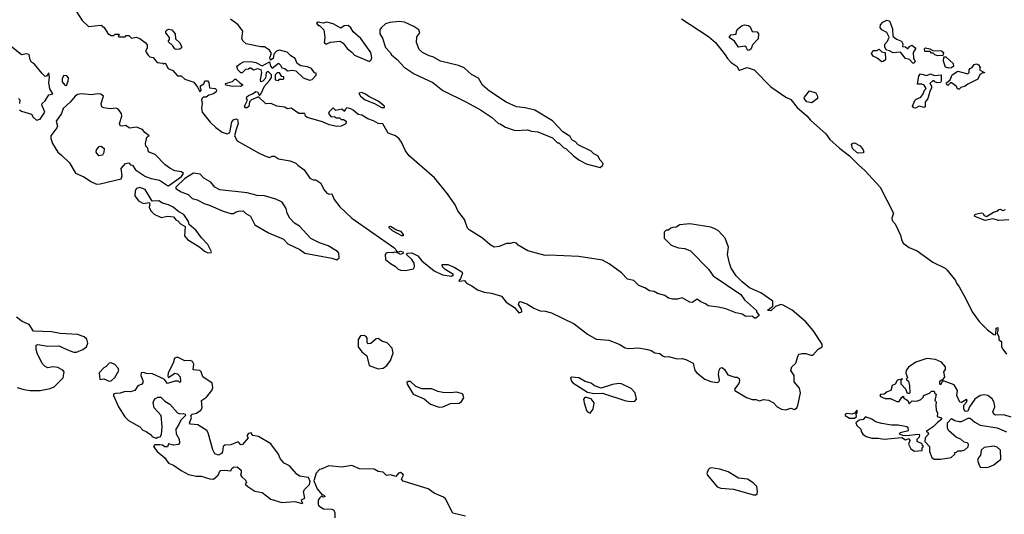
# Model space of a CAD drawing. Extents: x 2029662 to 2246637, y 225654 to 401419.
# Tile 301 of 349: x 2219550 to 2227448, y 245402 to 249367. Entities that reach past the tile are written whole.
import ezdxf

# ---------------------------------------------------------------- set-up
doc = ezdxf.new("R2010")
doc.units = 0

msp = doc.modelspace()

# ---------------------------------------------------------------- linework, layer by layer
at = {"layer": '0CON20XD'}
for points in [[(2220002.5, 249435), (2220050.7, 249360.7), (2220101.7, 249311.7), (2220205, 249322.5), (2220227.5, 249305), (2220257, 249257), (2220285, 249240), (2220305, 249240), (2220315, 249250), (2220345, 249250), (2220350, 249245), (2220340, 249235), (2220345, 249230), (2220395, 249230), (2220405, 249240), (2220425, 249240), (2220448.3, 249218.3), (2220485, 249227.5), (2220515, 249216.7), (2220557.5, 249185), (2220572.5, 249165), (2220571.7, 249138.3), (2220560, 249115), (2220581.7, 249081.7), (2220595, 249070), (2220620, 249065), (2220653, 249023), (2220695, 249020), (2220705, 249010), (2220712.5, 249017.5), (2220720, 249015), (2220740, 248975), (2220779.3, 248959.3), (2220815, 248917.5), (2220845, 248917.5), (2220875, 248890), (2220946.1, 248866.1), (2220977, 248827), (2220995, 248790), (2221007.5, 248805), (2221000, 248815), (2221001.7, 248838.3), (2221027.5, 248852.5), (2221035, 248877.5), (2221057.3, 248877.3), (2221066.7, 248865), (2221071.7, 248821.7), (2221117, 248817), (2221130, 248805), (2221125, 248790), (2221105, 248772.5), (2221068.3, 248761.7), (2221045, 248747.5), (2221023, 248747), (2221013, 248737), (2221007.5, 248725), (2221013.8, 248695), (2221008.8, 248655), (2221013.3, 248625), (2221076.7, 248545), (2221122.3, 248502.3), (2221175, 248466.2), (2221215, 248451.2), (2221236, 248464), (2221251.3, 248548.7), (2221265, 248563.8), (2221285, 248572.5), (2221298.3, 248568.3), (2221302.5, 248535), (2221286.7, 248486.7), (2221272, 248435), (2221295.9, 248395.9), (2221465, 248298.8), (2221517.5, 248275), (2221555, 248263.3), (2221575, 248272.5), (2221595, 248272.5), (2221625, 248252.5), (2221720, 248235), (2221765, 248216.7), (2221780, 248200), (2221833.3, 248165), (2221877, 248097), (2221905, 248083.3), (2221925, 248083.3), (2221965.7, 248055.7), (2221990, 248005), (2222015, 247977.5), (2222035, 247967.5), (2222055, 247970), (2222072.5, 247925), (2222118.3, 247868.3), (2222215.4, 247775.4), (2222550.4, 247540.5), (2222567.5, 247525), (2222571.7, 247511.7), (2222595, 247507.5), (2222605, 247512.5), (2222622.5, 247505), (2222630, 247495), (2222605, 247483.8), (2222575, 247500), (2222555, 247502.5), (2222543, 247497), (2222505, 247500), (2222490, 247495), (2222482.5, 247485), (2222483.3, 247445), (2222525, 247412.5)], [(2225765, 246242.5), (2225782.5, 246255), (2225791.2, 246275), (2225813.8, 246375), (2225805, 246412.5), (2225761.2, 246465), (2225761.2, 246515), (2225736.7, 246555), (2225743.3, 246585), (2225776.1, 246613.9), (2225794.1, 246675.9), (2225802.5, 246685), (2225825, 246692.5), (2225855, 246692.5), (2225895, 246677.5), (2225911.7, 246678.3), (2225953.6, 246726.4), (2225986.4, 246743.6), (2225987.5, 246765), (2225914.5, 246874.5), (2225856.2, 246946.2), (2225747.4, 247037.4), (2225675, 247080), (2225655, 247084.3), (2225611.8, 247068.2), (2225575, 247033.5), (2225551.2, 247035), (2225556, 247045), (2225590, 247070), (2225591.2, 247111.2), (2225495, 247178.1), (2225405, 247218), (2225346, 247265), (2225295.8, 247315), (2225258, 247375), (2225242.5, 247415), (2225228.6, 247485), (2225234.2, 247545), (2225208.8, 247615), (2225155, 247673.8), (2225125, 247690), (2225093, 247703), (2224925, 247731.4), (2224845, 247722.9), (2224815, 247703.3), (2224788.3, 247701.7), (2224773, 247697), (2224755, 247680), (2224735, 247680), (2224720, 247665), (2224720, 247615), (2224775, 247560), (2224835, 247537.5), (2224885, 247532.5), (2224930, 247515), (2225075, 247366.7), (2225112.9, 247312.9), (2225333.3, 247165), (2225365, 247122.5), (2225460, 247035), (2225460, 247025), (2225482.5, 246995), (2225455.9, 246974.1), (2225445, 246973.8), (2225425, 246990), (2225375, 246988), (2225345.7, 247005.7), (2225295, 247016), (2225215, 247050), (2225155, 247062.9), (2225072.6, 247072.6), (2225049.7, 247089.7), (2225012.5, 247105), (2224985, 247127.5), (2224945, 247100.8), (2224925, 247102.9), (2224865, 247137.5), (2224825, 247127.1), (2224787, 247127), (2224755, 247135.8), (2224725.5, 247155.5), (2224665, 247171.1), (2224638.8, 247188.8), (2224602.9, 247192.9), (2224565, 247217.5), (2224516.4, 247236.4), (2224475, 247275.8), (2224425, 247288), (2224378.3, 247338.3), (2224278.9, 247408.9), (2224225, 247438.9), (2224035, 247469.6), (2223795, 247480), (2223765, 247475.6), (2223625, 247514.4), (2223549.7, 247559.7), (2223535, 247575.8), (2223515, 247581.9), (2223485, 247573.1), (2223455, 247573.1), (2223395, 247548.8), (2223355, 247542.5), (2223322.7, 247562.7), (2223262.5, 247615), (2223155, 247683.3), (2223143.3, 247695), (2223118, 247765), (2223065, 247834), (2223041.8, 247881.8), (2222982.4, 247972.4), (2222878.3, 248098.3), (2222675, 248276), (2222645.8, 248315), (2222614, 248385), (2222595, 248411.2), (2222565, 248436.2), (2222505, 248458.8), (2222462, 248532), (2222425, 248536), (2222387.1, 248557.1), (2222341.7, 248571.7), (2222295, 248602.5), (2222265, 248607.5), (2222225, 248642.5), (2222205, 248652.5), (2222175, 248660), (2222161.7, 248648.3), (2222155, 248630), (2222135, 248650), (2222085, 248640), (2222065, 248660), (2222031.7, 248628.3), (2222027.5, 248615), (2222045, 248592.5), (2222055, 248587.5), (2222075, 248590), (2222085, 248580), (2222115, 248580), (2222128.3, 248568.3), (2222147, 248567), (2222170, 248555), (2222165, 248532.5), (2222130, 248515), (2222095, 248510), (2222032.5, 248525), (2221979.7, 248549.7), (2221855, 248582.5), (2221843, 248593), (2221837.5, 248615), (2221790, 248615), (2221727, 248657), (2221695, 248652.5), (2221677, 248667), (2221613.6, 248673.6), (2221566.4, 248696.4), (2221525, 248692.5), (2221465, 248750), (2221410, 248725), (2221392.5, 248707.5), (2221388.8, 248671.2), (2221375, 248660), (2221361.4, 248661.4), (2221352.5, 248675), (2221377.5, 248722.5), (2221370, 248735), (2221371.7, 248748.3), (2221385, 248760), (2221418.3, 248771.7), (2221445, 248792.5), (2221458.3, 248788.3), (2221475, 248760), (2221485, 248770), (2221512.5, 248835), (2221555, 248880), (2221570, 248905), (2221570, 248925), (2221545, 248950), (2221535, 248950), (2221528.3, 248941.7), (2221522.5, 248897.5), (2221500, 248875), (2221485, 248870), (2221482.5, 248885), (2221493.3, 248945), (2221486.4, 248966.4), (2221455, 248972.5), (2221425, 248962.5), (2221405, 248980), (2221395, 248980), (2221385, 248970), (2221361.7, 248968.3), (2221335, 248940), (2221325, 248940), (2221300, 248965), (2221292.5, 248995), (2221320, 249015), (2221345, 249030), (2221405, 249033.3), (2221445, 249023.3), (2221495, 248997.5), (2221555, 249030), (2221562.5, 248995), (2221575, 248980), (2221625, 249020), (2221645, 249000), (2221651.7, 248981.7), (2221677, 248977), (2221698.3, 248958.3), (2221735, 248963.3), (2221766.2, 248956.2), (2221825, 248900), (2221875, 248882.5), (2221895, 248887.5), (2221928.3, 248921.7), (2221928.3, 248938.3), (2221915, 248940), (2221890, 248975), (2221859.3, 248989.3), (2221805, 248997.5), (2221777, 249017), (2221760, 249055), (2221725, 249077.5), (2221695, 249106.7), (2221635, 249122.5), (2221610, 249115), (2221588.3, 249091.7), (2221583.3, 249055), (2221561.7, 249041.7), (2221556.2, 249065), (2221570, 249095), (2221553.9, 249123.9), (2221515, 249150), (2221485, 249150), (2221367.5, 249175), (2221343.3, 249195), (2221333.3, 249215), (2221340, 249275), (2221302.5, 249325), (2221240.7, 249370.7)], [(2222355, 249032.5), (2222370, 249045), (2222375.9, 249064.1), (2222368, 249105), (2222285.7, 249215.7), (2222225, 249271.2), (2222205, 249302.5), (2222185, 249320), (2222153, 249317), (2222125, 249300), (2222065, 249333.3), (2222015, 249347.5), (2221985, 249340), (2221945, 249347.5), (2221931.7, 249338.3), (2221945, 249320), (2221955, 249320), (2221990, 249285), (2221997.5, 249225), (2221993.3, 249183.3), (2222000, 249175), (2222013, 249173), (2222043.9, 249186.1), (2222120, 249195), (2222145, 249180), (2222176.1, 249136.1), (2222215, 249106.7), (2222235, 249082.5), (2222355, 249032.5)], [(2224205, 248182.5), (2224228.3, 248201.7), (2224230, 248215), (2224205, 248240), (2224186.4, 248276.4), (2224155, 248292.5), (2224135, 248312.5), (2224030, 248365), (2224009.3, 248389.3), (2223980, 248405), (2223965, 248430), (2223907, 248467), (2223825, 248557.5), (2223681.7, 248641.7), (2223605, 248660), (2223535, 248668.8), (2223452.5, 248705), (2223317.5, 248795), (2223263.6, 248843.6), (2223229.3, 248899.3), (2223175, 248927.5), (2223115, 248981.2), (2223070.4, 249000.5), (2222926.1, 249036.1), (2222865, 249070), (2222835, 249076.7), (2222780, 249105), (2222755, 249127.5), (2222734, 249185), (2222735, 249230), (2222759.3, 249260.7), (2222752.5, 249285), (2222711.9, 249311.9), (2222636.8, 249346.8), (2222592.7, 249352.7), (2222520, 249345), (2222485, 249333.8), (2222449.1, 249300.9), (2222440, 249285), (2222438, 249255), (2222459.4, 249219.4), (2222483.8, 249145), (2222522.5, 249105), (2222532.5, 249085), (2222577.7, 249047.7), (2222635, 248986), (2222715, 248932), (2222865, 248864.2), (2222945, 248800.8), (2223135, 248706.9), (2223245, 248643.8), (2223335.7, 248585.7), (2223390, 248535), (2223405, 248532.5), (2223446.4, 248506.4), (2223525, 248480), (2223623, 248483), (2223655, 248472.5), (2223705, 248467.5), (2223825, 248420), (2223865, 248380), (2223875, 248380), (2223915, 248340), (2223930, 248335), (2223992.5, 248275), (2224033.9, 248243.9), (2224095, 248212.5), (2224205, 248182.5)], [(2224857.5, 249375), (2225075, 249233.3), (2225130, 249185), (2225210, 249085), (2225227.5, 249055), (2225257.5, 249025), (2225305, 248992.5), (2225317, 248967), (2225325, 248963.8), (2225385, 248983.3), (2225442.5, 248965), (2225575, 248830), (2225696.4, 248746.4), (2225735, 248727.5), (2225785, 248662.5), (2225865, 248596.7), (2225892.3, 248562.3), (2226015, 248452.5), (2226047, 248407), (2226125, 248337.5), (2226206.4, 248276.4), (2226277.5, 248205), (2226329.3, 248159.3), (2226452.5, 248025), (2226560, 247815), (2226546.2, 247775), (2226547.7, 247757.7), (2226571.2, 247731.2), (2226615, 247640), (2226622.5, 247605), (2226637, 247577), (2226685, 247540), (2226750, 247515), (2226873.9, 247423.9), (2226972.5, 247375), (2226989.6, 247359.5), (2227055, 247277.5), (2227063.9, 247253.9), (2227086.7, 247225), (2227136.7, 247135), (2227188.8, 247025), (2227245, 246947.5), (2227312.3, 246882.3), (2227365, 246842.5), (2227375, 246840), (2227380, 246845), (2227383.3, 246895), (2227395, 246900), (2227397, 246877), (2227390, 246855), (2227402.5, 246825), (2227405, 246800), (2227426.4, 246786.4), (2227426, 246745), (2227436, 246726), (2227466.4, 246686.4)], [(2225390.7, 249120.7), (2225378.3, 249148.3), (2225366.1, 249156.1), (2225315, 249146.7), (2225284.2, 249194.2), (2225240, 249225), (2225255, 249246.2), (2225298.3, 249251.7), (2225300, 249275), (2225310, 249295), (2225345, 249320), (2225365, 249326.2), (2225395, 249320), (2225409.3, 249309.3), (2225425, 249272.5), (2225465, 249270), (2225476.7, 249255), (2225472.5, 249215), (2225427.5, 249165), (2225417.5, 249135), (2225405, 249122.5), (2225390.7, 249120.7)], [(2226725, 249017.5), (2226715, 249020), (2226687, 249047), (2226655, 249056.7), (2226615, 249107.5), (2226555, 249102.5), (2226527, 249117), (2226501.7, 249121.7), (2226488.3, 249148.3), (2226488.3, 249171.7), (2226510, 249195), (2226523.6, 249226.4), (2226505.4, 249265.4), (2226466.2, 249286.2), (2226452.5, 249305), (2226453.9, 249326.1), (2226473.2, 249346.8), (2226505, 249364.4), (2226526.8, 249356.8), (2226551.4, 249295), (2226554.1, 249234.1), (2226582.1, 249212.1), (2226623.3, 249195), (2226632.5, 249175), (2226631.7, 249151.7), (2226655, 249150), (2226675, 249132.5), (2226687, 249153), (2226705, 249162.5), (2226738.3, 249138.3), (2226715.8, 249105), (2226718.3, 249058.3), (2226732.5, 249035), (2226725, 249017.5)], [(2220805, 249127.5), (2220795, 249132.5), (2220778.6, 249158.6), (2220741.7, 249191.7), (2220751.7, 249208.3), (2220752.5, 249225), (2220723, 249263), (2220722.5, 249275), (2220733.9, 249286.1), (2220745, 249290), (2220770, 249285), (2220797.5, 249255), (2220800, 249215), (2220833.3, 249185), (2220847.5, 249155), (2220847, 249143), (2220835, 249130), (2220805, 249127.5)], [(2219550, 248645), (2219565, 248633.8), (2219645, 248610), (2219657, 248587), (2219685, 248562.5), (2219715, 248570.8), (2219751.2, 248625), (2219728.8, 248685), (2219730, 248695), (2219755, 248715.8), (2219785, 248763.8), (2219816.4, 248773.6), (2219791.9, 248811.9), (2219784, 248865), (2219790, 248905), (2219785, 248940), (2219766.4, 248913.6), (2219755, 248912.5), (2219730, 248935), (2219670, 249010), (2219645, 249027.5), (2219633.8, 249045), (2219625, 249087.5), (2219605, 249092.5), (2219565, 249086.7), (2219465, 249166.7)], [(2226465, 249030), (2226429.2, 249059.2), (2226395, 249073.8), (2226383.8, 249095), (2226395, 249120), (2226425, 249120), (2226445, 249130), (2226465, 249110), (2226493, 249103), (2226493.8, 249046.2), (2226475, 249031.2), (2226465, 249030)], [(2226915, 249077.5), (2226890, 249085), (2226878.3, 249098.3), (2226865, 249100), (2226851.7, 249111.7), (2226811.2, 249111.2), (2226807.5, 249135), (2226815, 249142.5), (2226850, 249135), (2226875, 249120), (2226945, 249117.5), (2226960, 249105), (2226955, 249080), (2226915, 249077.5)], [(2227001.7, 248978.3), (2226976.2, 248986.2), (2226960, 249035), (2226961.7, 249068.3), (2226978.3, 249068.3), (2227036.2, 249016.2), (2227039.2, 248995), (2227025, 248980.8), (2227001.7, 248978.3)], [(2227085, 248810), (2227075, 248810), (2227062.5, 248835), (2227025, 248860), (2227015, 248860), (2226995, 248840), (2226985, 248850), (2226985, 248860), (2227013.6, 248886.4), (2227030, 248925), (2227075, 248953.8), (2227155.9, 248934.1), (2227166.7, 248945), (2227166.7, 248965), (2227173.3, 248975), (2227188.8, 248985), (2227205, 249007.5), (2227225, 249013.8), (2227241.2, 249005), (2227253.8, 248985), (2227247.5, 248965), (2227290, 248945), (2227290, 248940), (2227275, 248940), (2227252.3, 248927.7), (2227235, 248890), (2227155, 248850), (2227135, 248833.3), (2227100, 248825), (2227085, 248810)], [(2221625, 248880), (2221635, 248890), (2221665, 248890), (2221670, 248895), (2221668.3, 248908.3), (2221651.7, 248911.7), (2221635, 248940), (2221615, 248940), (2221600, 248925), (2221600, 248885), (2221625, 248880)], [(2226735, 248658), (2226721.4, 248661.4), (2226711.2, 248675), (2226730.7, 248719.3), (2226740.4, 248729.5), (2226777.5, 248745), (2226797.9, 248772.1), (2226807.5, 248802.5), (2226820, 248815), (2226805, 248842.5), (2226785, 248850), (2226751.7, 248851.7), (2226763, 248917), (2226775, 248932.5), (2226825, 248918.8), (2226855, 248932.5), (2226885, 248918.8), (2226940, 248925), (2226942.5, 248875), (2226936.2, 248865), (2226910.4, 248860.4), (2226889.6, 248869.5), (2226885, 248877.5), (2226875, 248877.5), (2226850, 248855), (2226863.6, 248833.6), (2226865, 248820), (2226849.2, 248790.8), (2226833.8, 248735), (2226814.2, 248705), (2226811.7, 248668.3), (2226805, 248662.5), (2226765, 248673.8), (2226735, 248658)], [(2219925, 248840), (2219940, 248875), (2219941.7, 248901.7), (2219928.3, 248918.3), (2219905, 248920), (2219890, 248895), (2219891.7, 248868.3), (2219911.7, 248841.7), (2219925, 248840)], [(2221325, 248832.5), (2221243.6, 248833.6), (2221203, 248843), (2221200, 248855), (2221257, 248873), (2221275, 248890), (2221285, 248890), (2221315, 248860), (2221338.3, 248848.3), (2221338.3, 248841.7), (2221325, 248832.5)], [(2220745, 248036.2), (2220755, 248043.8), (2220848.5, 248111.5), (2220863.3, 248135), (2220847.5, 248147.5), (2220795.9, 248155.9), (2220755, 248176.2), (2220716.7, 248205), (2220636.4, 248286.4), (2220590, 248305), (2220580, 248315), (2220577, 248337), (2220563, 248353), (2220560, 248375), (2220570, 248425), (2220590, 248435), (2220553.6, 248463.6), (2220535, 248487.5), (2220486.1, 248506.1), (2220435, 248497.5), (2220399.3, 248519.3), (2220375, 248512.5), (2220355, 248517.5), (2220351.2, 248535), (2220370, 248595), (2220366.7, 248615), (2220339.6, 248649.5), (2220325, 248658.8), (2220276.1, 248653.9), (2220225, 248661.2), (2220210, 248670), (2220202.5, 248695), (2220223, 248753), (2220200, 248770), (2220175, 248773.8), (2220125, 248765.8), (2220045, 248773.1), (2220015, 248767.1), (2219995, 248754), (2219954, 248705), (2219898.8, 248655), (2219886, 248615), (2219842.5, 248555), (2219852.5, 248515), (2219848.8, 248501.2), (2219800, 248435), (2219800, 248415), (2219814.1, 248374.1), (2219857.5, 248305), (2219885, 248282.5), (2219949.3, 248219.3), (2219997, 248137), (2220065, 248106.7), (2220125, 248066.7), (2220165, 248050), (2220195, 248051.2), (2220365, 248092.5), (2220373.3, 248115), (2220363.3, 248175), (2220400, 248215), (2220425, 248220), (2220440, 248205), (2220455, 248200), (2220480, 248165), (2220559.3, 248109.3), (2220603.9, 248093.9), (2220671.7, 248081.7), (2220735, 248038.8), (2220745, 248036.2)], [(2222452.7, 248662.7), (2222475, 248663.3), (2222476.2, 248675), (2222425, 248713.8), (2222350.8, 248750.8), (2222325, 248770), (2222295, 248782.5), (2222271.7, 248778.3), (2222283.6, 248753.6), (2222320, 248725), (2222396.2, 248696.2), (2222452.7, 248662.7)], [(2225905, 248700), (2225865, 248710), (2225843.3, 248735), (2225845, 248747.5), (2225885, 248797.5), (2225935, 248780), (2225950, 248755), (2225950, 248735), (2225905, 248700)], [(2219540, 248735), (2219552.5, 248725), (2219547.5, 248695)], [(2226275, 248297.5), (2226265, 248302.5), (2226230, 248335), (2226221.7, 248368.3), (2226231.7, 248378.3), (2226245, 248380), (2226292.5, 248355), (2226316.7, 248325), (2226320, 248305), (2226315, 248300), (2226275, 248297.5)], [(2220185, 248276.7), (2220163.3, 248305), (2220167.5, 248325), (2220188.3, 248351.7), (2220205, 248352.5), (2220227.5, 248335), (2220226.4, 248303.6), (2220215, 248282.5), (2220185, 248276.7)], [(2222095, 247443.3), (2222113, 247457), (2222110, 247495), (2222099.7, 247509.7), (2222025, 247553.8), (2221955, 247578.8), (2221885, 247614.2), (2221795, 247711.2), (2221755, 247736.2), (2221716.7, 247775), (2221696.2, 247815), (2221688.8, 247855), (2221655, 247903.3), (2221605, 247928), (2221515, 247956), (2221455, 247958), (2221375, 247979.2), (2221155, 248004.2), (2221116.7, 248025), (2221083.3, 248065), (2221027, 248097), (2220998.3, 248128.3), (2220945, 248136), (2220875, 248094.3), (2220803.3, 248025), (2220803.3, 248015), (2220845, 247987.5), (2220902.5, 247965), (2220933.9, 247933.9), (2220975, 247923.8), (2221035, 247891.2), (2221065, 247883.3), (2221182.5, 247832.5), (2221245, 247813.3), (2221265, 247812.5), (2221280, 247825), (2221305, 247833.3), (2221343.9, 247833.9), (2221365, 247813.3), (2221401.7, 247791.7), (2221435, 247722.5), (2221545, 247658), (2221667, 247607), (2221701.2, 247571.2), (2221796.7, 247525), (2221837.5, 247495), (2222053.8, 247456.2), (2222095, 247443.3)], [(2221058.3, 247498.3), (2221085, 247500), (2221087.5, 247505), (2221060, 247565), (2221008.3, 247618.3), (2220965, 247677.5), (2220910, 247725), (2220905, 247750), (2220867.5, 247805), (2220826.4, 247826.4), (2220782.5, 247865), (2220743.9, 247883.9), (2220696.1, 247896.1), (2220665, 247916.2), (2220613, 247913), (2220557.3, 248007.3), (2220515, 248023.3), (2220487.5, 248015), (2220477.5, 247995), (2220472.5, 247955), (2220503.3, 247915), (2220544.1, 247894.1), (2220585, 247902.5), (2220593, 247893), (2220587.5, 247865), (2220602.5, 247835), (2220629.3, 247809.3), (2220685, 247781.2), (2220735, 247792.5), (2220785, 247787.5), (2220805, 247760), (2220820, 247755), (2220840.7, 247730.7), (2220878.3, 247708.3), (2220873.3, 247635), (2220897.5, 247605), (2220995, 247542.5), (2221031.7, 247511.7), (2221058.3, 247498.3)], [(2227485, 247762.9), (2227405, 247757.5), (2227355, 247771.2), (2227295, 247758.8), (2227210.7, 247790.7), (2227207.5, 247795), (2227215, 247807.5), (2227265, 247820), (2227276.7, 247816.7), (2227287, 247797), (2227305, 247790), (2227360, 247825), (2227388.6, 247831.4), (2227405, 247846.7), (2227415, 247848.8), (2227435, 247837.5), (2227456.7, 247845)], [(2222625, 247633.3), (2222615, 247633.8), (2222540, 247675), (2222515, 247700), (2222515, 247710), (2222525, 247712.5), (2222573, 247683), (2222605, 247673.3), (2222626.7, 247645), (2222625, 247633.3)], [(2222525, 247412.5), (2222565, 247387.5), (2222585, 247366.7), (2222605, 247360), (2222645, 247356.2), (2222709.2, 247370.8), (2222718, 247385), (2222714, 247415), (2222695.8, 247445.8), (2222652.5, 247485), (2222660, 247495), (2222695, 247498), (2222745, 247473.3), (2222776.2, 247435), (2222875, 247353.8), (2222942.7, 247322.7), (2223015, 247312.5), (2223030, 247325), (2222963.6, 247363.6), (2222942.5, 247385), (2222940, 247405), (2222985, 247406), (2223035, 247383.8), (2223097.5, 247345), (2223102.5, 247335), (2223087, 247293), (2223072.5, 247275), (2223075, 247270), (2223117, 247277), (2223133.9, 247253.9), (2223177.5, 247235), (2223222.3, 247202.3), (2223275, 247183.3), (2223335, 247176.2), (2223415, 247150), (2223451.7, 247101.7), (2223519.3, 247059.3), (2223555, 247017.5), (2223577.5, 247025), (2223575.9, 247045.9), (2223550, 247085), (2223557, 247103), (2223565, 247107.5), (2223618.8, 247088.8), (2223673.9, 247053.9), (2223725, 247032.5), (2223765, 247031.2), (2223815, 247018), (2223998.3, 246928.3), (2224103.3, 246845), (2224175, 246806), (2224275, 246797.5), (2224357.5, 246765), (2224405.8, 246735.8), (2224435, 246731.4), (2224515, 246736), (2224585, 246724), (2224615.8, 246715.8), (2224645, 246697.5), (2224685, 246692.5), (2224705, 246672.5), (2224723.6, 246663.6), (2224755, 246667.5), (2224825, 246647.5), (2224865, 246650), (2224893.6, 246643.6), (2224953, 246613), (2224966.7, 246555), (2224982.5, 246535), (2225045, 246485.8), (2225095, 246467.5), (2225145, 246460), (2225157.5, 246465), (2225162.5, 246475), (2225156.2, 246525), (2225161.7, 246558.3), (2225167.5, 246575), (2225185, 246580), (2225203.6, 246563.6), (2225229.3, 246519.3), (2225285, 246500.8), (2225305, 246501.2), (2225321.2, 246491.2), (2225324, 246475), (2225317.9, 246452.1), (2225282.5, 246405), (2225287.5, 246395), (2225379.7, 246339.7), (2225425, 246323.3), (2225455, 246322.5), (2225485, 246312.5), (2225515, 246322.5), (2225555, 246317.5), (2225596.1, 246296.1), (2225625, 246263.8), (2225660, 246245), (2225695, 246238.8), (2225735, 246252.5), (2225765, 246242.5)], [(2219715, 246394.2), (2219795, 246410), (2219826.1, 246423.9), (2219900, 246495), (2219907.5, 246545), (2219897.5, 246557.5), (2219855, 246578.8), (2219815, 246583.8), (2219775, 246576), (2219755, 246586.2), (2219731.3, 246611.3), (2219690, 246695), (2219682.3, 246722.3), (2219682.5, 246757.5), (2219695, 246762.5), (2219775, 246748.8), (2219865, 246753.8), (2219945.8, 246715.8), (2219985, 246702), (2220005, 246702), (2220057.7, 246722.3), (2220086.1, 246743.9), (2220096.7, 246775), (2220087.5, 246805), (2220067.5, 246825), (2220015, 246843.8), (2219875, 246852), (2219805.5, 246865.5), (2219660.8, 246870.8), (2219625, 246923.8), (2219568.8, 246948.8), (2219525, 246983.3)], [(2222425, 246568), (2222465, 246573.8), (2222494.4, 246595.6), (2222524.5, 246635.5), (2222545.8, 246694.2), (2222538.8, 246735), (2222497.6, 246777.6), (2222455, 246788.9), (2222425, 246812.2), (2222410.5, 246809.5), (2222367.6, 246772.4), (2222345, 246768), (2222337.3, 246777.3), (2222336, 246815), (2222328.3, 246828.3), (2222313.6, 246836.4), (2222285, 246833.3), (2222266.2, 246803.8), (2222263.9, 246743.9), (2222294.3, 246704.3), (2222333.6, 246673.6), (2222352.5, 246595), (2222425, 246568)], [(2221815, 245490), (2221820, 245495), (2221812.5, 245502.5), (2221811.7, 245518.3), (2221837.5, 245532.5), (2221826.7, 245585), (2221837.5, 245605), (2221875, 245640), (2221880, 245665), (2221867, 245697), (2221795, 245708.8), (2221772.7, 245722.7), (2221715, 245790), (2221672.7, 245812.7), (2221652.3, 245832.3), (2221639.3, 245849.3), (2221626.2, 245885), (2221565, 245966), (2221465.9, 246025.9), (2221420, 246035), (2221406, 246056), (2221385, 246050), (2221372.5, 246035), (2221382.5, 246015), (2221338.3, 245961.7), (2221325, 245960), (2221305, 245980), (2221295, 245980), (2221245, 245958.8), (2221195, 245956.2), (2221182, 245945), (2221176.4, 245903.6), (2221169.3, 245890.7), (2221145, 245877.5), (2221115, 245887.5), (2221098.6, 245918.6), (2221062.5, 246055), (2221052, 246075), (2220978.6, 246118.6), (2220920, 246125), (2220913.3, 246135), (2220928, 246175), (2220922.5, 246195), (2220934, 246206), (2220967.1, 246212.9), (2221003.3, 246236.7), (2221013.6, 246256.4), (2221007.5, 246315), (2221048.6, 246341.4), (2221091.2, 246395), (2221098.3, 246418.3), (2221095, 246452.5), (2221020, 246505), (2221006.2, 246545), (2220996.1, 246556.1), (2220941.7, 246561.7), (2220947.5, 246605), (2220936.4, 246626.4), (2220916.4, 246636.4), (2220875, 246631.2), (2220815, 246662.5), (2220791.2, 246655), (2220782.5, 246615), (2220740, 246535), (2220738.3, 246508.3), (2220745, 246500), (2220795, 246532.5), (2220817, 246527), (2220837.5, 246505), (2220840, 246465), (2220835, 246460), (2220825, 246470), (2220795, 246470), (2220735, 246450), (2220710, 246485), (2220615, 246527.5), (2220565, 246530), (2220545, 246540), (2220525, 246536.7), (2220521.2, 246515), (2220536.7, 246475), (2220537.5, 246455), (2220530, 246445), (2220497, 246433), (2220472.5, 246395), (2220435.9, 246384.1), (2220395, 246386.2), (2220355, 246373.8), (2220318.3, 246371.7), (2220303.6, 246366.4), (2220302.5, 246355), (2220344.1, 246264.1), (2220393, 246183), (2220424.3, 246154.3), (2220515, 246103.8), (2220537, 246077), (2220565, 246066.7), (2220607, 246037), (2220610, 246025), (2220645, 246012.5), (2220658.3, 246021.7), (2220676.1, 246023.9), (2220688.6, 246041.4), (2220693, 246103), (2220684.2, 246194.2), (2220630, 246255), (2220621.2, 246295), (2220626.4, 246313.6), (2220640.7, 246329.3), (2220658.3, 246341.7), (2220681.7, 246341.7), (2220715, 246310), (2220754.2, 246284.2), (2220815, 246216.7), (2220835, 246208.8), (2220865, 246211.2), (2220877.5, 246205), (2220880, 246195), (2220842.2, 246157.8), (2220827.4, 246122.6), (2220801.8, 246085), (2220805, 246046.7), (2220830, 246005), (2220832.5, 245975), (2220825, 245962.5), (2220785, 245956.2), (2220743, 245967), (2220736.7, 245943.3), (2220715, 245943.3), (2220696, 245956), (2220675, 245960), (2220635, 245958.8), (2220623.6, 245946.4), (2220653.3, 245905), (2220713.9, 245853.9), (2220745, 245813.3), (2220785, 245796.2), (2220845, 245753.8), (2220905, 245721.2), (2220965, 245706.7), (2221005, 245708.8), (2221075, 245686.7), (2221105, 245683.3), (2221143, 245717), (2221157.5, 245752.5), (2221195, 245756.7), (2221245, 245750), (2221251.7, 245768.3), (2221265, 245780), (2221295, 245782.5), (2221327, 245757), (2221327.5, 245735), (2221320, 245715), (2221333.3, 245703.3), (2221362.5, 245675), (2221370, 245655), (2221360, 245645), (2221380, 245625), (2221435, 245587.5), (2221495, 245577.5), (2221565, 245523.8), (2221653.6, 245496.4), (2221756.2, 245506.2), (2221815, 245490)], [(2227501.8, 246181.8), (2227445, 246199.4), (2227377.7, 246197.7), (2227364.2, 246204.2), (2227356, 246225), (2227371.2, 246265), (2227367.5, 246295), (2227352, 246325), (2227314.4, 246354.4), (2227285, 246360.8), (2227255, 246354), (2227210, 246325), (2227167.5, 246265), (2227155, 246230), (2227135, 246227.5), (2227123.3, 246245), (2227123, 246277), (2227145, 246300), (2227149.3, 246319.3), (2227145, 246322.5), (2227105, 246297.5), (2227091.7, 246301.7), (2227067.5, 246355), (2227072.5, 246395), (2227045, 246440), (2226965, 246470), (2226951.7, 246468.3), (2226935, 246440), (2226930, 246445), (2226931.7, 246468.3), (2226945, 246480), (2226955, 246480), (2226970, 246505), (2226962.5, 246545), (2226976.2, 246563.8), (2226976, 246585), (2226945, 246620.8), (2226895, 246643.8), (2226825, 246651.4), (2226739.3, 246620.7), (2226678.3, 246581.7), (2226661.2, 246555), (2226658.8, 246535), (2226670, 246495), (2226660, 246485), (2226678.3, 246468.3), (2226687.5, 246435), (2226690, 246375), (2226685, 246370), (2226671.7, 246371.7), (2226657.5, 246405), (2226620, 246445), (2226620, 246480), (2226630, 246485), (2226625, 246490), (2226620, 246480), (2226605, 246482.5), (2226587.5, 246475), (2226573.3, 246446.7), (2226547.5, 246435), (2226536.4, 246393.6), (2226507.5, 246385), (2226485, 246366.2), (2226455, 246362.5), (2226450, 246355), (2226455, 246347.5), (2226491.3, 246331.3), (2226535, 246330), (2226585, 246306.2), (2226605, 246306.7), (2226625, 246340), (2226640, 246350), (2226640, 246335), (2226673.8, 246313.8), (2226685, 246287.5), (2226708.3, 246311.7), (2226745, 246310), (2226778.3, 246321.7), (2226800, 246345), (2226800, 246355), (2226847, 246373), (2226865, 246390), (2226885, 246390), (2226891.7, 246371.7), (2226900, 246365), (2226890, 246315), (2226900, 246305), (2226897.5, 246275), (2226900.7, 246240.7), (2226911.7, 246211.7), (2226910, 246185), (2226937, 246177), (2226946.7, 246165), (2226910.7, 246139.3), (2226876.2, 246103.8), (2226820, 246065), (2226835, 246060), (2226840, 246045), (2226813.9, 246016.1), (2226810, 245985), (2226847, 245947), (2226847.5, 245905), (2226867, 245857), (2226885, 245843.3), (2226935, 245843.3)], [(2220268.3, 246468.3), (2220285, 246472.5), (2220312.3, 246497.7), (2220346.7, 246555), (2220340, 246575), (2220313, 246603), (2220285, 246617.5), (2220267, 246613), (2220245, 246587.5), (2220225, 246577.5), (2220187.5, 246535), (2220193, 246483), (2220225, 246487.5), (2220268.3, 246468.3)], [(2224455, 246306.2), (2224485, 246310), (2224496.7, 246325), (2224485.6, 246375.6), (2224455, 246410), (2224377, 246447), (2224355, 246450.8), (2224305, 246443.8), (2224215, 246412.5), (2224161.7, 246431.7), (2224133.6, 246453.6), (2224086.4, 246466.4), (2224035, 246497.5), (2223975, 246502.5), (2223967.5, 246495), (2223975, 246470), (2223987, 246457), (2224105, 246382.5), (2224155, 246371.2), (2224225, 246373.8), (2224412.1, 246312.1), (2224455, 246306.2)], [(2219530, 246420), (2219582.5, 246402.5), (2219635, 246394.2), (2219715, 246394.2)], [(2222915, 246261.2), (2222945, 246263.8), (2223005, 246290), (2223075, 246294), (2223095, 246306.7), (2223113.8, 246335), (2223103.3, 246365), (2223095, 246371.2), (2223055, 246381.2), (2223005, 246376), (2222945, 246378.8), (2222905, 246386.2), (2222855, 246409.2), (2222775, 246408.8), (2222727.7, 246427.7), (2222685, 246467.5), (2222665, 246467.5), (2222655, 246460), (2222657.5, 246445), (2222707.5, 246365), (2222795, 246328.8), (2222846.1, 246286.1), (2222915, 246261.2)], [(2224125, 246212.5), (2224150, 246245), (2224156.7, 246295), (2224135, 246327.5), (2224085, 246340), (2224072.5, 246325), (2224077.5, 246295), (2224096.7, 246235), (2224105, 246222.5), (2224125, 246212.5)], [(2226245, 246172.5), (2226262.5, 246185), (2226260, 246205), (2226270, 246225), (2226265, 246236.7), (2226247.5, 246212.5), (2226225, 246206.2), (2226185, 246210), (2226170, 246205), (2226172.5, 246195), (2226205, 246173.3), (2226245, 246172.5)], [(2226728.3, 245908.3), (2226785, 245912.5), (2226790, 245915), (2226790, 245935), (2226800, 245945), (2226791.7, 245951.7), (2226788.3, 245968.3), (2226750, 245985), (2226747.5, 245995), (2226747.5, 246005), (2226767, 246023), (2226770, 246040), (2226755, 246043.3), (2226665, 246030), (2226633.6, 246033.6), (2226607.5, 246045), (2226612.7, 246057.3), (2226680, 246075), (2226677.5, 246095), (2226665, 246102.5), (2226595.8, 246115.8), (2226544.1, 246115.9), (2226465, 246129.2), (2226414.1, 246144.1), (2226385, 246166), (2226335, 246182.5), (2226315, 246162.5), (2226283, 246157), (2226256.7, 246135), (2226263.6, 246113.6), (2226297.5, 246085), (2226300, 246065), (2226312.5, 246045), (2226340, 246025), (2226385, 246013.3), (2226435, 246013.3), (2226485, 246004), (2226625, 246016.7), (2226655, 246000), (2226685, 246010), (2226690, 245995), (2226680, 245965), (2226697, 245927), (2226728.3, 245908.3)], [(2226935, 245843.3), (2227021.7, 245858.3), (2227050, 245885), (2227051.7, 245898.3), (2227065, 245900), (2227075, 245910), (2227105, 245910), (2227131.7, 245918.3), (2227157, 245943), (2227160, 245965), (2227150, 245975), (2227125, 245980), (2227100, 246005), (2227065, 246017.5), (2227000, 246075), (2226992.5, 246095), (2226993.3, 246135), (2227025, 246170), (2227050, 246155), (2227085, 246146.2), (2227105, 246146.7), (2227158.3, 246171.7), (2227175, 246172.5), (2227211.2, 246141.2), (2227255, 246116), (2227390, 246095), (2227465, 246064)], [(2227305, 245777.5), (2227325, 245782.5), (2227365, 245797.5), (2227420, 245845), (2227417, 245917), (2227391.7, 245941.7), (2227365, 245947.5), (2227285, 245937.5), (2227263, 245917), (2227257.5, 245875), (2227240, 245855), (2227232.5, 245835), (2227243, 245803), (2227255, 245780), (2227305, 245777.5)], [(2223125, 245386.2), (2223025, 245412.5), (2222966, 245525), (2222948.7, 245538.7), (2222875, 245572), (2222827.1, 245607.1), (2222625, 245668.8), (2222613.3, 245685), (2222628.8, 245715), (2222623.8, 245725), (2222605, 245736.2), (2222588, 245732), (2222565.9, 245704.1), (2222525, 245717.5), (2222493.3, 245713.3), (2222465, 245738.8), (2222425, 245746.2), (2222393.9, 245763.9), (2222275, 245767.5), (2222215, 245793.3), (2222135, 245778.8), (2222030.4, 245789.5), (2221967.5, 245765), (2221955, 245761.2), (2221927.3, 245732.7), (2221909.3, 245669.3), (2221936.4, 245606.4), (2221975, 245560), (2221988.3, 245558.3), (2222000, 245545), (2221985, 245540), (2221975, 245550), (2221955, 245532.5), (2221944, 245515), (2221943.3, 245483.3), (2221950.7, 245470.7), (2221986.1, 245446.1), (2222055, 245442.5), (2222070, 245435), (2222076.7, 245415), (2222077.5, 245375)], [(2225435, 245558), (2225455, 245558.8), (2225465, 245567.5), (2225468.6, 245585), (2225463.8, 245625), (2225432.5, 245655), (2225387.5, 245685), (2225315, 245691.2), (2225231.7, 245741.7), (2225165, 245764), (2225096.4, 245773.6), (2225085, 245772.5), (2225071.7, 245758.3), (2225061.7, 245728.3), (2225066.2, 245715), (2225145, 245622.5), (2225175, 245612.9), (2225275, 245604), (2225435, 245558)]]:
    msp.add_lwpolyline(points, dxfattribs=at)

doc.saveas('drawing.dxf')
